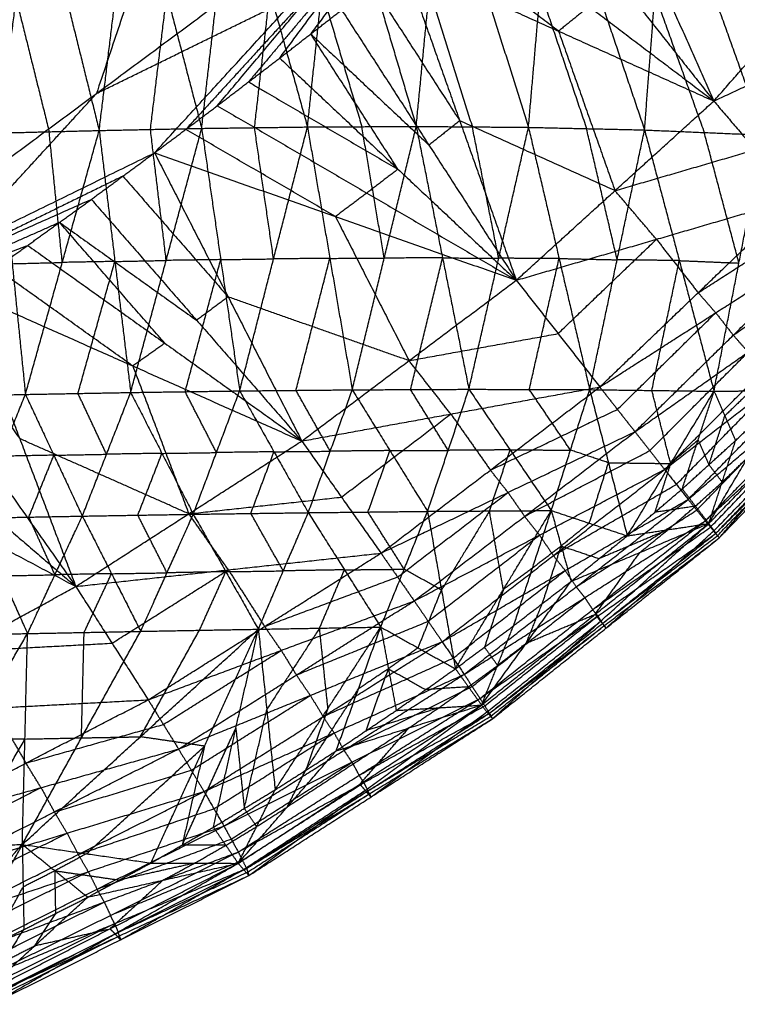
# Model space of a CAD drawing. Header units: millimetres. Extents: x -106 to 110, y -96 to 120.
# Tile 620 of 656: x 60.42 to 68.51, y -78.5 to -67.39. Entities that reach past the tile are written whole.
import ezdxf

# ---------------------------------------------------------------- set-up
doc = ezdxf.new("R2010")
doc.units = ezdxf.units.MM
doc.header["$MEASUREMENT"] = 0
doc.layers.add('Default', color=7, linetype='Continuous', true_color=0x000000)

msp = doc.modelspace()

# ---------------------------------------------------------------- linework, layer by layer
at = {"layer": 'Default'}
for points in [[(57.346, -71.146, 12.017), (59.184, -65.665, 10.567), (61.023, -60.185, 9.117)], [(63.123, -62.744, 10.567), (62.204, -65.484, 11.292), (61.285, -68.225, 12.017)], [(66.796, -65.046, 12.424), (67.522, -66.678, 13.083), (68.247, -68.31, 13.742)], [(57.346, -71.146, 12.017), (61.285, -68.225, 12.017), (65.224, -65.303, 12.017)], [(61.94, -68.894, 12.424), (63.582, -67.099, 12.221), (65.224, -65.303, 12.017)], [(62.648, -68.363, 12.424), (63.936, -66.833, 12.221), (65.224, -65.303, 12.017)], [(63.352, -67.825, 12.424), (64.288, -66.564, 12.221), (65.224, -65.303, 12.017)], [(63.665, -68.602, 8.096), (63.827, -67.07, 8.608), (63.989, -65.539, 9.119)], [(63.989, -65.539, 9.119), (64.44, -67.068, 8.823), (64.891, -68.596, 8.527)], [(64.891, -68.596, 8.527), (65.04, -67.062, 9.019), (65.188, -65.528, 9.512)], [(65.188, -65.528, 9.512), (65.673, -67.067, 9.257), (66.157, -68.606, 9.001)], [(66.157, -68.606, 9.001), (66.29, -67.073, 9.472), (66.422, -65.541, 9.943)], [(66.422, -65.541, 9.943), (66.944, -67.089, 9.734), (67.466, -68.636, 9.526)], [(60.187, -68.67, 7.014), (60.38, -67.158, 7.565), (60.573, -65.646, 8.115)], [(60.573, -65.646, 8.115), (60.945, -67.144, 7.73), (61.316, -68.642, 7.345)], [(61.316, -68.642, 7.345), (61.501, -67.123, 7.885), (61.686, -65.604, 8.425)], [(61.686, -65.604, 8.425), (62.079, -67.111, 8.064), (62.472, -68.618, 7.703)], [(62.472, -68.618, 7.703), (62.646, -67.093, 8.23), (62.82, -65.567, 8.758)], [(62.82, -65.567, 8.758), (63.242, -67.084, 8.427), (63.665, -68.602, 8.096)], [(66.117, -65.614, 12.424), (67.182, -66.962, 13.083), (68.247, -68.31, 13.742)], [(67.466, -68.636, 9.526), (67.583, -67.111, 9.973), (67.7, -65.585, 10.42)], [(67.7, -65.585, 10.42), (68.256, -67.139, 10.26), (68.811, -68.693, 10.101)], [(68.247, -68.31, 13.742), (69.237, -67.182, 13.7), (70.228, -66.053, 13.657)], [(65.433, -66.176, 12.424), (66.84, -67.243, 13.083), (68.247, -68.31, 13.742)], [(64.637, -66.293, 12.221), (64.169, -66.923, 12.322), (63.701, -67.553, 12.424)], [(66.496, -67.521, 13.083), (65.792, -66.987, 12.754), (65.089, -66.454, 12.424)], [(64.288, -66.564, 12.221), (63.644, -67.329, 12.322), (63, -68.094, 12.424)], [(64.744, -66.732, 12.424), (65.382, -68.532, 13.093), (66.019, -70.332, 13.762)], [(64.744, -66.732, 12.424), (66.496, -67.521, 13.083), (68.247, -68.31, 13.742)], [(63.936, -66.833, 12.221), (63.115, -67.731, 12.322), (62.294, -68.629, 12.424)], [(61.285, -68.225, 12.017), (62.433, -67.662, 12.119), (63.582, -67.099, 12.221)], [(63.068, -68.61, 7.9), (63.155, -67.847, 8.163), (63.242, -67.084, 8.427)], [(63.827, -67.07, 8.608), (64.052, -67.835, 8.459), (64.278, -68.599, 8.311)], [(64.397, -67.007, 12.424), (64.889, -67.769, 12.759), (65.382, -68.532, 13.093)], [(65.04, -67.062, 9.019), (65.282, -67.832, 8.892), (65.524, -68.601, 8.764)], [(66.29, -67.073, 9.472), (66.551, -67.847, 9.368), (66.812, -68.621, 9.263)], [(68.247, -68.31, 13.742), (69.658, -67.653, 13.742), (71.069, -66.996, 13.742)], [(60.38, -67.158, 7.565), (60.566, -67.907, 7.372), (60.752, -68.656, 7.18)], [(61.894, -68.63, 7.524), (61.986, -67.871, 7.794), (62.079, -67.111, 8.064)], [(67.583, -67.111, 9.973), (67.861, -67.888, 9.893), (68.139, -68.665, 9.813)], [(63.352, -67.825, 12.424), (63.701, -67.553, 12.424), (64.05, -67.282, 12.424)], [(63.352, -67.825, 12.424), (63.701, -67.553, 12.424), (64.05, -67.282, 12.424)], [(64.05, -67.282, 12.424), (65.035, -68.807, 13.093), (66.019, -70.332, 13.762)], [(66.84, -67.243, 13.083), (66.668, -67.382, 13.083), (66.496, -67.521, 13.083)], [(66.496, -67.521, 13.083), (66.814, -68.421, 13.418), (67.133, -69.321, 13.752)], [(63.701, -67.553, 12.424), (64.368, -68.18, 12.759), (65.035, -68.807, 13.093)], [(64.685, -69.079, 13.093), (64.193, -68.316, 12.759), (63.701, -67.553, 12.424)], [(62.648, -68.363, 12.424), (63, -68.094, 12.424), (63.352, -67.825, 12.424)], [(62.648, -68.363, 12.424), (63, -68.094, 12.424), (63.352, -67.825, 12.424)], [(63.352, -67.825, 12.424), (64.685, -69.079, 13.093), (66.019, -70.332, 13.762)], [(63, -68.094, 12.424), (63.843, -68.587, 12.759), (64.685, -69.079, 13.093)], [(59.643, -70.02, 12.221), (60.464, -69.122, 12.119), (61.285, -68.225, 12.017)], [(66.019, -70.332, 13.762), (67.133, -69.321, 13.752), (68.247, -68.31, 13.742)], [(68.247, -68.31, 13.742), (68.714, -68.859, 13.709), (69.181, -69.407, 13.676)], [(61.94, -68.894, 12.424), (62.294, -68.629, 12.424), (62.648, -68.363, 12.424)], [(61.94, -68.894, 12.424), (62.294, -68.629, 12.424), (62.648, -68.363, 12.424)], [(62.648, -68.363, 12.424), (64.334, -69.348, 13.093), (66.019, -70.332, 13.762)], [(65.382, -68.532, 13.093), (65.208, -68.67, 13.093), (65.035, -68.807, 13.093)], [(67.133, -69.321, 13.752), (66.257, -68.927, 13.423), (65.382, -68.532, 13.093)], [(60.187, -68.67, 7.014), (60.752, -68.656, 7.18), (61.316, -68.642, 7.345)], [(60.484, -71.62, 7.197), (60.9, -70.131, 7.271), (61.316, -68.642, 7.345)], [(60.9, -70.131, 7.271), (60.826, -69.393, 7.225), (60.752, -68.656, 7.18)], [(61.316, -68.642, 7.345), (61.894, -68.63, 7.524), (62.472, -68.618, 7.703)], [(61.316, -68.642, 7.345), (61.493, -70.12, 7.458), (61.671, -71.598, 7.571)], [(61.671, -71.598, 7.571), (62.072, -70.108, 7.637), (62.472, -68.618, 7.703)], [(62.072, -70.108, 7.637), (61.983, -69.369, 7.581), (61.894, -68.63, 7.524)], [(63.98, -69.613, 13.093), (63.137, -69.121, 12.759), (62.294, -68.629, 12.424)], [(62.472, -68.618, 7.703), (63.068, -68.61, 7.9), (63.665, -68.602, 8.096)], [(62.472, -68.618, 7.703), (62.686, -70.099, 7.842), (62.9, -71.58, 7.981)], [(62.9, -71.58, 7.981), (63.282, -70.091, 8.038), (63.665, -68.602, 8.096)], [(63.282, -70.091, 8.038), (63.175, -69.35, 7.969), (63.068, -68.61, 7.9)], [(63.665, -68.602, 8.096), (64.278, -68.599, 8.311), (64.891, -68.596, 8.527)], [(63.665, -68.602, 8.096), (63.917, -70.085, 8.264), (64.17, -71.568, 8.431)], [(64.17, -71.568, 8.431), (64.531, -70.082, 8.479), (64.891, -68.596, 8.527)], [(64.531, -70.082, 8.479), (64.404, -69.34, 8.395), (64.278, -68.599, 8.311)], [(64.891, -68.596, 8.527), (65.188, -70.079, 8.727), (65.485, -71.562, 8.928)], [(64.891, -68.596, 8.527), (65.524, -68.601, 8.764), (66.157, -68.606, 9.001)], [(65.485, -71.562, 8.928), (65.821, -70.084, 8.965), (66.157, -68.606, 9.001)], [(65.821, -70.084, 8.965), (65.673, -69.342, 8.864), (65.524, -68.601, 8.764)], [(66.157, -68.606, 9.001), (66.502, -70.086, 9.238), (66.847, -71.566, 9.474)], [(66.157, -68.606, 9.001), (66.812, -68.621, 9.263), (67.466, -68.636, 9.526)], [(67.157, -70.101, 9.5), (66.984, -69.361, 9.382), (66.812, -68.621, 9.263)], [(66.847, -71.566, 9.474), (67.157, -70.101, 9.5), (67.466, -68.636, 9.526)], [(67.466, -68.636, 9.526), (67.858, -70.11, 9.798), (68.249, -71.584, 10.07)], [(67.466, -68.636, 9.526), (68.139, -68.665, 9.813), (68.811, -68.693, 10.101)], [(60.187, -68.67, 7.014), (60.335, -70.145, 7.106), (60.484, -71.62, 7.197)], [(68.53, -70.138, 10.085), (68.335, -69.401, 9.949), (68.139, -68.665, 9.813)], [(68.249, -71.584, 10.07), (68.53, -70.138, 10.085), (68.811, -68.693, 10.101)], [(67.133, -69.321, 13.752), (67.923, -69.09, 13.731), (68.714, -68.859, 13.709)], [(57.346, -71.146, 12.017), (59.643, -70.02, 12.221), (61.94, -68.894, 12.424)], [(61.228, -69.419, 12.424), (61.584, -69.157, 12.424), (61.94, -68.894, 12.424)], [(61.228, -69.419, 12.424), (61.584, -69.157, 12.424), (61.94, -68.894, 12.424)], [(61.94, -68.894, 12.424), (62.771, -70.52, 13.078), (63.601, -72.146, 13.732)], [(61.94, -68.894, 12.424), (63.98, -69.613, 13.093), (66.019, -70.332, 13.762)], [(64.685, -69.079, 13.093), (64.509, -69.213, 13.093), (64.334, -69.348, 13.093)], [(61.584, -69.157, 12.424), (60.435, -69.72, 12.322), (59.287, -70.283, 12.221)], [(61.584, -69.157, 12.424), (62.177, -69.839, 12.751), (62.771, -70.52, 13.078)], [(67.6, -69.87, 13.719), (67.366, -69.595, 13.736), (67.133, -69.321, 13.752)], [(57.346, -71.146, 12.017), (59.287, -70.283, 12.221), (61.228, -69.419, 12.424)], [(60.51, -69.938, 12.424), (60.869, -69.679, 12.424), (61.228, -69.419, 12.424)], [(60.51, -69.938, 12.424), (60.869, -69.679, 12.424), (61.228, -69.419, 12.424)], [(61.228, -69.419, 12.424), (62.414, -70.783, 13.078), (63.601, -72.146, 13.732)], [(64.334, -69.348, 13.093), (64.157, -69.481, 13.093), (63.98, -69.613, 13.093)], [(66.019, -70.332, 13.762), (67.6, -69.87, 13.719), (69.181, -69.407, 13.676)], [(66.961, -71.536, 13.615), (68.071, -70.472, 13.645), (69.181, -69.407, 13.676)], [(63.98, -69.613, 13.093), (64.395, -70.426, 13.42), (64.81, -71.239, 13.747)], [(68.071, -70.472, 13.645), (68.725, -70.053, 13.607), (69.378, -69.635, 13.569)], [(60.869, -69.679, 12.424), (59.899, -70.111, 12.322), (58.928, -70.542, 12.221)], [(60.869, -69.679, 12.424), (61.642, -70.231, 12.751), (62.414, -70.783, 13.078)], [(62.056, -71.042, 13.078), (61.462, -70.361, 12.751), (60.869, -69.679, 12.424)], [(66.49, -70.934, 13.689), (67.045, -70.402, 13.704), (67.6, -69.87, 13.719)], [(66.961, -71.536, 13.615), (68.268, -70.699, 13.539), (69.575, -69.862, 13.462)], [(67.358, -72.041, 13.341), (68.467, -70.952, 13.402), (69.575, -69.862, 13.462)], [(67.6, -69.87, 13.719), (67.836, -70.171, 13.682), (68.071, -70.472, 13.645)], [(57.346, -71.146, 12.017), (58.928, -70.542, 12.221), (60.51, -69.938, 12.424)], [(59.788, -70.451, 12.424), (60.149, -70.195, 12.424), (60.51, -69.938, 12.424)], [(59.788, -70.451, 12.424), (60.149, -70.195, 12.424), (60.51, -69.938, 12.424)], [(60.51, -69.938, 12.424), (62.056, -71.042, 13.078), (63.601, -72.146, 13.732)], [(62.686, -70.099, 7.842), (62.379, -70.104, 7.739), (62.072, -70.108, 7.637)], [(62.286, -71.589, 7.776), (62.486, -70.844, 7.809), (62.686, -70.099, 7.842)], [(62.686, -70.099, 7.842), (62.984, -70.095, 7.94), (63.282, -70.091, 8.038)], [(63.917, -70.085, 8.264), (63.6, -70.088, 8.151), (63.282, -70.091, 8.038)], [(63.535, -71.574, 8.206), (63.726, -70.829, 8.235), (63.917, -70.085, 8.264)], [(63.917, -70.085, 8.264), (64.224, -70.083, 8.371), (64.531, -70.082, 8.479)], [(65.188, -70.079, 8.727), (64.859, -70.08, 8.603), (64.531, -70.082, 8.479)], [(64.827, -71.565, 8.68), (65.008, -70.822, 8.703), (65.188, -70.079, 8.727)], [(65.188, -70.079, 8.727), (65.505, -70.082, 8.846), (65.821, -70.084, 8.965)], [(66.502, -70.086, 9.238), (66.162, -70.085, 9.101), (65.821, -70.084, 8.965)], [(66.166, -71.564, 9.201), (66.334, -70.825, 9.219), (66.502, -70.086, 9.238)], [(66.502, -70.086, 9.238), (66.829, -70.094, 9.369), (67.157, -70.101, 9.5)], [(68.467, -70.952, 13.402), (69.105, -70.502, 13.356), (69.743, -70.053, 13.31)], [(61.695, -71.299, 13.078), (60.922, -70.747, 12.751), (60.149, -70.195, 12.424)], [(60.335, -70.145, 7.106), (60.618, -70.138, 7.188), (60.9, -70.131, 7.271)], [(61.493, -70.12, 7.458), (61.197, -70.125, 7.364), (60.9, -70.131, 7.271)], [(61.077, -71.609, 7.384), (61.285, -70.864, 7.421), (61.493, -70.12, 7.458)], [(61.493, -70.12, 7.458), (61.783, -70.114, 7.547), (62.072, -70.108, 7.637)], [(67.858, -70.11, 9.798), (67.507, -70.106, 9.649), (67.157, -70.101, 9.5)], [(67.548, -71.575, 9.772), (67.703, -70.843, 9.785), (67.858, -70.11, 9.798)], [(67.858, -70.11, 9.798), (68.194, -70.124, 9.942), (68.53, -70.138, 10.085)], [(67.358, -72.041, 13.341), (68.634, -71.142, 13.25), (69.91, -70.243, 13.158)], [(67.692, -72.467, 12.97), (68.801, -71.355, 13.064), (69.91, -70.243, 13.158)], [(63.601, -72.146, 13.732), (64.81, -71.239, 13.747), (66.019, -70.332, 13.762)], [(66.019, -70.332, 13.762), (66.49, -70.934, 13.689), (66.961, -71.536, 13.615)], [(59.788, -70.451, 12.424), (60.42, -72.119, 13.049), (61.052, -73.787, 13.673)], [(59.788, -70.451, 12.424), (61.695, -71.299, 13.078), (63.601, -72.146, 13.732)], [(62.771, -70.52, 13.078), (62.592, -70.652, 13.078), (62.414, -70.783, 13.078)], [(64.81, -71.239, 13.747), (63.79, -70.88, 13.413), (62.771, -70.52, 13.078)], [(67.692, -72.467, 12.97), (68.935, -71.504, 12.882), (70.177, -70.541, 12.793)], [(67.958, -72.804, 12.536), (69.068, -71.672, 12.665), (70.177, -70.541, 12.793)], [(68.268, -70.699, 13.539), (68.17, -70.586, 13.592), (68.071, -70.472, 13.645)], [(59.425, -70.704, 12.424), (59.923, -71.411, 12.737), (60.42, -72.119, 13.049)], [(67.16, -71.789, 13.478), (67.714, -71.244, 13.508), (68.268, -70.699, 13.539)], [(67.958, -72.804, 12.536), (69.166, -71.778, 12.468), (70.373, -70.753, 12.4)], [(68.151, -73.046, 12.076), (69.262, -71.899, 12.238), (70.373, -70.753, 12.4)], [(68.19, -73.077, 10.601), (69.318, -71.918, 10.843), (70.446, -70.759, 11.086)], [(68.268, -70.699, 13.539), (68.368, -70.826, 13.47), (68.467, -70.952, 13.402)], [(68.309, -73.238, 11.217), (69.377, -71.999, 11.151), (70.446, -70.759, 11.086)], [(68.151, -73.046, 12.076), (69.323, -71.961, 12.043), (70.495, -70.877, 12.01)], [(68.267, -73.19, 11.626), (69.381, -72.033, 11.818), (70.495, -70.877, 12.01)], [(59.062, -70.957, 12.424), (60.057, -72.372, 13.049), (61.052, -73.787, 13.673)], [(64.81, -71.239, 13.747), (65.65, -71.087, 13.718), (66.49, -70.934, 13.689)], [(68.267, -73.19, 11.626), (69.406, -72.052, 11.637), (70.544, -70.914, 11.648)], [(68.309, -73.238, 11.217), (69.427, -72.076, 11.433), (70.544, -70.914, 11.648)], [(68.634, -71.142, 13.25), (68.55, -71.047, 13.326), (68.467, -70.952, 13.402)], [(62.056, -71.042, 13.078), (61.875, -71.171, 13.078), (61.695, -71.299, 13.078)], [(67.525, -72.254, 13.156), (68.079, -71.698, 13.203), (68.634, -71.142, 13.25)], [(61.695, -71.299, 13.078), (62.011, -72.133, 13.39), (62.327, -72.967, 13.703)], [(65.281, -71.841, 13.673), (65.045, -71.54, 13.71), (64.81, -71.239, 13.747)], [(58.331, -71.457, 12.424), (59.692, -72.622, 13.049), (61.052, -73.787, 13.673)], [(63.601, -72.146, 13.732), (65.281, -71.841, 13.673), (66.961, -71.536, 13.615)], [(64.494, -73.411, 13.557), (65.728, -72.474, 13.586), (66.961, -71.536, 13.615)], [(66.961, -71.536, 13.615), (67.16, -71.789, 13.478), (67.358, -72.041, 13.341)], [(67.825, -72.635, 12.753), (68.38, -72.07, 12.817), (68.935, -71.504, 12.882)], [(59.333, -71.643, 6.854), (59.908, -71.631, 7.025), (60.484, -71.62, 7.197)], [(59.921, -73.016, 7.42), (60.202, -72.318, 7.308), (60.484, -71.62, 7.197)], [(60.484, -71.62, 7.197), (61.077, -71.609, 7.384), (61.671, -71.598, 7.571)], [(60.484, -71.62, 7.197), (60.805, -72.306, 7.498), (61.126, -72.993, 7.798)], [(61.399, -72.295, 7.684), (61.238, -71.952, 7.534), (61.077, -71.609, 7.384)], [(61.126, -72.993, 7.798), (61.399, -72.295, 7.684), (61.671, -71.598, 7.571)], [(61.671, -71.598, 7.571), (62.286, -71.589, 7.776), (62.9, -71.58, 7.981)], [(61.671, -71.598, 7.571), (62.024, -72.285, 7.892), (62.377, -72.972, 8.213)], [(62.639, -72.276, 8.097), (62.462, -71.933, 7.936), (62.286, -71.589, 7.776)], [(62.377, -72.972, 8.213), (62.639, -72.276, 8.097), (62.9, -71.58, 7.981)], [(62.9, -71.58, 7.981), (63.535, -71.574, 8.206), (64.17, -71.568, 8.431)], [(62.9, -71.58, 7.981), (63.287, -72.267, 8.325), (63.674, -72.954, 8.669)], [(63.922, -72.261, 8.55), (63.728, -71.917, 8.378), (63.535, -71.574, 8.206)], [(63.674, -72.954, 8.669), (63.922, -72.261, 8.55), (64.17, -71.568, 8.431)], [(64.17, -71.568, 8.431), (64.827, -71.565, 8.68), (65.485, -71.562, 8.928)], [(64.17, -71.568, 8.431), (64.595, -72.254, 8.801), (65.019, -72.939, 9.171)], [(65.252, -72.251, 9.05), (65.04, -71.908, 8.865), (64.827, -71.565, 8.68)], [(65.019, -72.939, 9.171), (65.252, -72.251, 9.05), (65.485, -71.562, 8.928)], [(65.485, -71.562, 8.928), (65.95, -72.246, 9.325), (66.414, -72.93, 9.721)], [(65.485, -71.562, 8.928), (66.166, -71.564, 9.201), (66.847, -71.566, 9.474)], [(66.631, -72.248, 9.598), (66.398, -71.906, 9.399), (66.166, -71.564, 9.201)], [(66.414, -72.93, 9.721), (66.631, -72.248, 9.598), (66.847, -71.566, 9.474)], [(66.847, -71.566, 9.474), (67.059, -72.391, 9.83), (67.271, -73.216, 10.187)], [(66.847, -71.566, 9.474), (67.548, -71.575, 9.772), (68.249, -71.584, 10.07)], [(67.271, -73.216, 10.187), (67.76, -72.4, 10.128), (68.249, -71.584, 10.07)], [(67.76, -72.4, 10.128), (67.654, -71.987, 9.95), (67.548, -71.575, 9.772)], [(67.891, -72.686, 10.243), (68.07, -72.135, 10.156), (68.249, -71.584, 10.07)], [(68.19, -73.077, 10.601), (68.633, -72.327, 10.515), (69.076, -71.577, 10.43)], [(68.249, -71.584, 10.07), (68.663, -71.58, 10.25), (69.076, -71.577, 10.43)], [(68.249, -71.584, 10.07), (68.371, -71.862, 10.196), (68.493, -72.14, 10.323)], [(68.663, -71.58, 10.25), (68.517, -71.721, 10.223), (68.371, -71.862, 10.196)], [(68.493, -72.14, 10.323), (68.785, -71.858, 10.376), (69.076, -71.577, 10.43)], [(68.493, -72.14, 10.323), (68.785, -71.858, 10.376), (69.076, -71.577, 10.43)], [(64.048, -72.779, 13.645), (64.664, -72.31, 13.659), (65.281, -71.841, 13.673)], [(65.281, -71.841, 13.673), (65.504, -72.157, 13.63), (65.728, -72.474, 13.586)], [(65.728, -72.474, 13.586), (66.444, -72.131, 13.532), (67.16, -71.789, 13.478)], [(68.055, -72.925, 12.306), (68.61, -72.351, 12.387), (69.166, -71.778, 12.468)], [(68.192, -72.413, 10.283), (68.282, -72.137, 10.24), (68.371, -71.862, 10.196)], [(57.596, -71.95, 12.424), (59.324, -72.869, 13.049), (61.052, -73.787, 13.673)], [(68.209, -73.118, 11.851), (68.766, -72.539, 11.947), (69.323, -71.961, 12.043)], [(64.494, -73.411, 13.557), (65.926, -72.726, 13.449), (67.358, -72.041, 13.341)], [(64.869, -73.95, 13.269), (66.113, -72.996, 13.305), (67.358, -72.041, 13.341)], [(67.358, -72.041, 13.341), (67.525, -72.254, 13.156), (67.692, -72.467, 12.97)], [(68.249, -73.158, 10.909), (68.813, -72.578, 11.03), (69.377, -71.999, 11.151)], [(68.288, -73.214, 11.422), (68.847, -72.633, 11.529), (69.406, -72.052, 11.637)], [(62.327, -72.967, 13.703), (61.373, -72.543, 13.376), (60.42, -72.119, 13.049)], [(61.052, -73.787, 13.673), (62.327, -72.967, 13.703), (63.601, -72.146, 13.732)], [(63.601, -72.146, 13.732), (64.048, -72.779, 13.645), (64.494, -73.411, 13.557)], [(68.07, -72.135, 10.156), (67.915, -72.267, 10.142), (67.76, -72.4, 10.128)], [(67.891, -72.686, 10.243), (68.192, -72.413, 10.283), (68.493, -72.14, 10.323)], [(67.891, -72.686, 10.243), (68.192, -72.413, 10.283), (68.493, -72.14, 10.323)], [(68.07, -72.135, 10.156), (68.131, -72.274, 10.22), (68.192, -72.413, 10.283)], [(68.19, -73.077, 10.601), (68.342, -72.608, 10.462), (68.493, -72.14, 10.323)], [(60.805, -72.306, 7.498), (60.503, -72.312, 7.403), (60.202, -72.318, 7.308)], [(60.523, -73.004, 7.609), (60.664, -72.655, 7.553), (60.805, -72.306, 7.498)], [(60.805, -72.306, 7.498), (61.102, -72.301, 7.591), (61.399, -72.295, 7.684)], [(62.024, -72.285, 7.892), (61.712, -72.29, 7.788), (61.399, -72.295, 7.684)], [(61.752, -72.982, 8.006), (61.888, -72.634, 7.949), (62.024, -72.285, 7.892)], [(62.024, -72.285, 7.892), (62.332, -72.281, 7.994), (62.639, -72.276, 8.097)], [(63.287, -72.267, 8.325), (62.963, -72.272, 8.211), (62.639, -72.276, 8.097)], [(63.026, -72.963, 8.441), (63.156, -72.615, 8.383), (63.287, -72.267, 8.325)], [(63.287, -72.267, 8.325), (63.604, -72.264, 8.438), (63.922, -72.261, 8.55)], [(64.595, -72.254, 8.801), (64.258, -72.257, 8.676), (63.922, -72.261, 8.55)], [(64.347, -72.947, 8.92), (64.471, -72.6, 8.861), (64.595, -72.254, 8.801)], [(64.595, -72.254, 8.801), (64.923, -72.252, 8.925), (65.252, -72.251, 9.05)], [(65.95, -72.246, 9.325), (65.601, -72.248, 9.187), (65.252, -72.251, 9.05)], [(65.717, -72.935, 9.446), (65.833, -72.59, 9.385), (65.95, -72.246, 9.325)], [(65.95, -72.246, 9.325), (66.29, -72.247, 9.461), (66.631, -72.248, 9.598)], [(66.113, -72.996, 13.305), (66.819, -72.625, 13.23), (67.525, -72.254, 13.156)], [(67.059, -72.391, 9.83), (66.845, -72.32, 9.714), (66.631, -72.248, 9.598)], [(66.843, -73.073, 9.954), (66.951, -72.732, 9.892), (67.059, -72.391, 9.83)], [(67.059, -72.391, 9.83), (67.409, -72.395, 9.979), (67.76, -72.4, 10.128)], [(67.76, -72.4, 10.128), (67.67, -72.675, 10.172), (67.581, -72.951, 10.215)], [(68.342, -72.608, 10.462), (68.267, -72.511, 10.372), (68.192, -72.413, 10.283)], [(68.342, -72.608, 10.462), (68.488, -72.468, 10.488), (68.633, -72.327, 10.515)], [(64.869, -73.95, 13.269), (66.281, -73.208, 13.119), (67.692, -72.467, 12.97)], [(65.184, -74.41, 12.883), (66.438, -73.438, 12.926), (67.692, -72.467, 12.97)], [(65.926, -72.726, 13.449), (65.827, -72.6, 13.518), (65.728, -72.474, 13.586)], [(67.692, -72.467, 12.97), (67.825, -72.635, 12.753), (67.958, -72.804, 12.536)], [(66.438, -73.438, 12.926), (67.132, -73.037, 12.84), (67.825, -72.635, 12.753)], [(68.04, -72.881, 10.422), (68.191, -72.745, 10.442), (68.342, -72.608, 10.462)], [(64.681, -73.68, 13.413), (65.304, -73.203, 13.431), (65.926, -72.726, 13.449)], [(65.926, -72.726, 13.449), (66.02, -72.861, 13.377), (66.113, -72.996, 13.305)], [(67.271, -73.216, 10.187), (67.581, -72.951, 10.215), (67.891, -72.686, 10.243)], [(67.271, -73.216, 10.187), (67.581, -72.951, 10.215), (67.891, -72.686, 10.243)], [(67.891, -72.686, 10.243), (68.04, -72.881, 10.422), (68.19, -73.077, 10.601)], [(62.327, -72.967, 13.703), (63.187, -72.873, 13.674), (64.048, -72.779, 13.645)], [(65.184, -74.41, 12.883), (66.571, -73.607, 12.709), (67.958, -72.804, 12.536)], [(65.432, -74.779, 12.435), (66.695, -73.791, 12.486), (67.958, -72.804, 12.536)], [(67.958, -72.804, 12.536), (68.055, -72.925, 12.306), (68.151, -73.046, 12.076)], [(61.126, -72.993, 7.798), (61.752, -72.982, 8.006), (62.377, -72.972, 8.213)], [(62.081, -73.633, 8.402), (61.916, -73.308, 8.204), (61.752, -72.982, 8.006)], [(61.784, -74.293, 8.591), (62.081, -73.633, 8.402), (62.377, -72.972, 8.213)], [(62.773, -73.599, 13.615), (62.55, -73.283, 13.659), (62.327, -72.967, 13.703)], [(62.377, -72.972, 8.213), (63.026, -72.963, 8.441), (63.674, -72.954, 8.669)], [(62.377, -72.972, 8.213), (62.744, -73.62, 8.632), (63.111, -74.269, 9.051)], [(63.392, -73.611, 8.86), (63.209, -73.287, 8.651), (63.026, -72.963, 8.441)], [(63.111, -74.269, 9.051), (63.392, -73.611, 8.86), (63.674, -72.954, 8.669)], [(63.674, -72.954, 8.669), (64.347, -72.947, 8.92), (65.019, -72.939, 9.171)], [(63.674, -72.954, 8.669), (64.082, -73.599, 9.112), (64.491, -74.245, 9.555)], [(64.755, -73.592, 9.363), (64.551, -73.269, 9.142), (64.347, -72.947, 8.92)], [(64.491, -74.245, 9.555), (64.755, -73.592, 9.363), (65.019, -72.939, 9.171)], [(65.019, -72.939, 9.171), (65.717, -72.935, 9.446), (66.414, -72.93, 9.721)], [(65.019, -72.939, 9.171), (65.176, -73.827, 9.652), (65.333, -74.715, 10.134)], [(65.717, -72.935, 9.446), (65.446, -73.381, 9.549), (65.176, -73.827, 9.652)], [(65.333, -74.715, 10.134), (65.874, -73.822, 9.928), (66.414, -72.93, 9.721)], [(65.874, -73.822, 9.928), (65.795, -73.379, 9.687), (65.717, -72.935, 9.446)], [(65.99, -74.229, 10.135), (66.202, -73.58, 9.928), (66.414, -72.93, 9.721)], [(66.414, -72.93, 9.721), (66.526, -73.33, 9.936), (66.637, -73.73, 10.152)], [(66.414, -72.93, 9.721), (66.843, -73.073, 9.954), (67.271, -73.216, 10.187)], [(66.695, -73.791, 12.486), (67.375, -73.358, 12.396), (68.055, -72.925, 12.306)], [(68.04, -72.881, 10.422), (67.811, -72.916, 10.318), (67.581, -72.951, 10.215)], [(67.73, -73.146, 10.394), (67.885, -73.014, 10.408), (68.04, -72.881, 10.422)], [(59.921, -73.016, 7.42), (60.523, -73.004, 7.609), (61.126, -72.993, 7.798)], [(59.921, -73.016, 7.42), (60.215, -73.667, 7.796), (60.508, -74.318, 8.173)], [(60.508, -74.318, 8.173), (60.817, -73.655, 7.985), (61.126, -72.993, 7.798)], [(60.817, -73.655, 7.985), (60.67, -73.33, 7.797), (60.523, -73.004, 7.609)], [(61.126, -72.993, 7.798), (61.455, -73.643, 8.195), (61.784, -74.293, 8.591)], [(65.432, -74.779, 12.435), (66.792, -73.913, 12.256), (68.151, -73.046, 12.076)], [(65.611, -75.05, 11.964), (66.881, -74.048, 12.02), (68.151, -73.046, 12.076)], [(65.628, -75.125, 10.478), (66.909, -74.101, 10.539), (68.19, -73.077, 10.601)], [(65.751, -75.28, 11.093), (66.97, -74.179, 10.847), (68.19, -73.077, 10.601)], [(66.281, -73.208, 13.119), (66.197, -73.102, 13.212), (66.113, -72.996, 13.305)], [(66.843, -73.073, 9.954), (66.684, -73.201, 9.945), (66.526, -73.33, 9.936)], [(66.637, -73.73, 10.152), (67.413, -73.403, 10.376), (68.19, -73.077, 10.601)], [(67.271, -73.216, 10.187), (67.73, -73.146, 10.394), (68.19, -73.077, 10.601)], [(68.151, -73.046, 12.076), (68.209, -73.118, 11.851), (68.267, -73.19, 11.626)], [(68.19, -73.077, 10.601), (68.249, -73.158, 10.909), (68.309, -73.238, 11.217)], [(65.026, -74.18, 13.076), (65.653, -73.694, 13.098), (66.281, -73.208, 13.119)], [(65.611, -75.05, 11.964), (66.939, -74.12, 11.795), (68.267, -73.19, 11.626)], [(65.717, -75.217, 11.506), (66.992, -74.204, 11.566), (68.267, -73.19, 11.626)], [(66.281, -73.208, 13.119), (66.359, -73.323, 13.023), (66.438, -73.438, 12.926)], [(66.881, -74.048, 12.02), (67.545, -73.583, 11.936), (68.209, -73.118, 11.851)], [(67.73, -73.146, 10.394), (67.342, -73.309, 10.281), (66.954, -73.473, 10.169)], [(67.03, -74.259, 11.155), (67.64, -73.708, 11.032), (68.249, -73.158, 10.909)], [(67.413, -73.403, 10.376), (67.572, -73.275, 10.385), (67.73, -73.146, 10.394)], [(68.267, -73.19, 11.626), (68.288, -73.214, 11.422), (68.309, -73.238, 11.217)], [(65.717, -75.217, 11.506), (67.013, -74.228, 11.362), (68.309, -73.238, 11.217)], [(65.751, -75.28, 11.093), (67.03, -74.259, 11.155), (68.309, -73.238, 11.217)], [(66.637, -73.73, 10.152), (66.954, -73.473, 10.169), (67.271, -73.216, 10.187)], [(66.637, -73.73, 10.152), (66.954, -73.473, 10.169), (67.271, -73.216, 10.187)], [(66.992, -74.204, 11.566), (67.64, -73.709, 11.494), (68.288, -73.214, 11.422)], [(61.052, -73.787, 13.673), (62.773, -73.599, 13.615), (64.494, -73.411, 13.557)], [(61.869, -75.066, 13.515), (63.182, -74.238, 13.536), (64.494, -73.411, 13.557)], [(64.494, -73.411, 13.557), (64.681, -73.68, 13.413), (64.869, -73.95, 13.269)], [(66.526, -73.33, 9.936), (66.364, -73.455, 9.932), (66.202, -73.58, 9.928)], [(66.313, -73.98, 10.143), (66.42, -73.655, 10.04), (66.526, -73.33, 9.936)], [(66.526, -73.33, 9.936), (66.74, -73.401, 10.053), (66.954, -73.473, 10.169)], [(66.909, -74.101, 10.539), (67.161, -73.752, 10.458), (67.413, -73.403, 10.376)], [(66.571, -73.607, 12.709), (66.504, -73.523, 12.818), (66.438, -73.438, 12.926)], [(60.215, -73.667, 7.796), (60.516, -73.661, 7.891), (60.817, -73.655, 7.985)], [(61.455, -73.643, 8.195), (61.136, -73.649, 8.09), (60.817, -73.655, 7.985)], [(61.146, -74.306, 8.382), (61.301, -73.974, 8.288), (61.455, -73.643, 8.195)], [(61.455, -73.643, 8.195), (61.768, -73.638, 8.298), (62.081, -73.633, 8.402)], [(61.461, -74.427, 13.594), (62.117, -74.013, 13.605), (62.773, -73.599, 13.615)], [(62.744, -73.62, 8.632), (62.412, -73.627, 8.517), (62.081, -73.633, 8.402)], [(62.447, -74.281, 8.821), (62.596, -73.951, 8.726), (62.744, -73.62, 8.632)], [(62.744, -73.62, 8.632), (63.068, -73.616, 8.746), (63.392, -73.611, 8.86)], [(62.773, -73.599, 13.615), (62.978, -73.919, 13.576), (63.182, -74.238, 13.536)], [(64.082, -73.599, 9.112), (63.737, -73.605, 8.986), (63.392, -73.611, 8.86)], [(63.801, -74.257, 9.303), (63.941, -73.928, 9.208), (64.082, -73.599, 9.112)], [(64.082, -73.599, 9.112), (64.419, -73.596, 9.238), (64.755, -73.592, 9.363)], [(65.176, -73.827, 9.652), (64.966, -73.71, 9.508), (64.755, -73.592, 9.363)], [(65.308, -74.595, 12.659), (65.939, -74.101, 12.684), (66.571, -73.607, 12.709)], [(66.202, -73.58, 9.928), (66.038, -73.701, 9.928), (65.874, -73.822, 9.928)], [(66.571, -73.607, 12.709), (66.633, -73.699, 12.597), (66.695, -73.791, 12.486)], [(63.182, -74.238, 13.536), (63.932, -73.959, 13.475), (64.681, -73.68, 13.413)], [(65.628, -75.125, 10.478), (66.132, -74.427, 10.315), (66.637, -73.73, 10.152)], [(65.99, -74.229, 10.135), (66.313, -73.98, 10.143), (66.637, -73.73, 10.152)], [(65.99, -74.229, 10.135), (66.313, -73.98, 10.143), (66.637, -73.73, 10.152)], [(58.39, -75.252, 13.595), (59.721, -74.52, 13.634), (61.052, -73.787, 13.673)], [(61.052, -73.787, 13.673), (61.461, -74.427, 13.594), (61.869, -75.066, 13.515)], [(64.912, -74.48, 9.845), (65.044, -74.154, 9.748), (65.176, -73.827, 9.652)], [(65.874, -73.822, 9.928), (65.767, -74.147, 10.031), (65.661, -74.472, 10.134)], [(66.792, -73.913, 12.256), (66.744, -73.852, 12.371), (66.695, -73.791, 12.486)], [(61.869, -75.066, 13.515), (63.369, -74.508, 13.392), (64.869, -73.95, 13.269)], [(62.211, -75.621, 13.245), (63.54, -74.786, 13.257), (64.869, -73.95, 13.269)], [(64.869, -73.95, 13.269), (65.026, -74.18, 13.076), (65.184, -74.41, 12.883)], [(65.522, -74.915, 12.2), (66.157, -74.414, 12.228), (66.792, -73.913, 12.256)], [(66.132, -74.427, 10.315), (66.223, -74.204, 10.229), (66.313, -73.98, 10.143)], [(66.792, -73.913, 12.256), (66.836, -73.98, 12.138), (66.881, -74.048, 12.02)], [(66.939, -74.12, 11.795), (66.91, -74.084, 11.908), (66.881, -74.048, 12.02)], [(63.54, -74.786, 13.257), (64.283, -74.483, 13.166), (65.026, -74.18, 13.076)], [(65.664, -75.134, 11.735), (66.301, -74.627, 11.765), (66.939, -74.12, 11.795)], [(65.689, -75.203, 10.785), (66.33, -74.691, 10.816), (66.97, -74.179, 10.847)], [(66.132, -74.427, 10.315), (66.52, -74.264, 10.427), (66.909, -74.101, 10.539)], [(66.97, -74.179, 10.847), (66.94, -74.14, 10.693), (66.909, -74.101, 10.539)], [(66.939, -74.12, 11.795), (66.965, -74.162, 11.681), (66.992, -74.204, 11.566)], [(66.97, -74.179, 10.847), (67, -74.219, 11.001), (67.03, -74.259, 11.155)], [(67.013, -74.228, 11.362), (67.002, -74.216, 11.464), (66.992, -74.204, 11.566)], [(59.116, -76.731, 9.266), (59.812, -75.525, 8.719), (60.508, -74.318, 8.173)], [(59.283, -74.343, 7.791), (59.896, -74.331, 7.982), (60.508, -74.318, 8.173)], [(60.449, -76.698, 9.693), (61.78, -75.483, 9.372), (63.111, -74.269, 9.051)], [(60.449, -76.698, 9.693), (61.116, -75.495, 9.142), (61.784, -74.293, 8.591)], [(60.449, -76.698, 9.693), (60.479, -75.508, 8.933), (60.508, -74.318, 8.173)], [(60.508, -74.318, 8.173), (61.146, -74.306, 8.382), (61.784, -74.293, 8.591)], [(61.116, -75.495, 9.142), (61.131, -74.901, 8.762), (61.146, -74.306, 8.382)], [(61.78, -75.483, 9.372), (62.113, -74.882, 9.096), (62.447, -74.281, 8.821)], [(61.784, -74.293, 8.591), (62.447, -74.281, 8.821), (63.111, -74.269, 9.051)], [(61.899, -76.907, 10.392), (62.505, -75.588, 9.721), (63.111, -74.269, 9.051)], [(62.604, -76.503, 10.303), (62.857, -75.386, 9.677), (63.111, -74.269, 9.051)], [(63.111, -74.269, 9.051), (63.801, -74.257, 9.303), (64.491, -74.245, 9.555)], [(63.111, -74.269, 9.051), (63.206, -75.175, 9.642), (63.3, -76.081, 10.233)], [(63.369, -74.508, 13.392), (63.275, -74.373, 13.464), (63.182, -74.238, 13.536)], [(63.801, -74.257, 9.303), (63.503, -74.716, 9.472), (63.206, -75.175, 9.642)], [(63.3, -76.081, 10.233), (63.896, -75.163, 9.894), (64.491, -74.245, 9.555)], [(63.896, -75.163, 9.894), (63.848, -74.71, 9.599), (63.801, -74.257, 9.303)], [(63.988, -75.642, 10.182), (64.239, -74.943, 9.869), (64.491, -74.245, 9.555)], [(64.491, -74.245, 9.555), (64.578, -74.716, 9.852), (64.665, -75.186, 10.149)], [(64.491, -74.245, 9.555), (64.912, -74.48, 9.845), (65.333, -74.715, 10.134)], [(65.333, -74.715, 10.134), (65.661, -74.472, 10.134), (65.99, -74.229, 10.135)], [(65.333, -74.715, 10.134), (65.661, -74.472, 10.134), (65.99, -74.229, 10.135)], [(65.628, -75.125, 10.478), (65.809, -74.677, 10.306), (65.99, -74.229, 10.135)], [(65.734, -75.249, 11.299), (66.373, -74.738, 11.331), (67.013, -74.228, 11.362)], [(67.013, -74.228, 11.362), (67.021, -74.243, 11.258), (67.03, -74.259, 11.155)], [(59.721, -74.52, 13.634), (60.591, -74.473, 13.614), (61.461, -74.427, 13.594)], [(62.211, -75.621, 13.245), (63.697, -75.016, 13.064), (65.184, -74.41, 12.883)], [(62.498, -76.101, 12.883), (63.841, -75.255, 12.883), (65.184, -74.41, 12.883)], [(65.184, -74.41, 12.883), (65.308, -74.595, 12.659), (65.432, -74.779, 12.435)], [(65.809, -74.677, 10.306), (65.97, -74.552, 10.311), (66.132, -74.427, 10.315)], [(62.04, -75.344, 13.38), (62.705, -74.926, 13.386), (63.369, -74.508, 13.392)], [(63.369, -74.508, 13.392), (63.454, -74.647, 13.324), (63.54, -74.786, 13.257)], [(64.912, -74.48, 9.845), (64.745, -74.598, 9.848), (64.578, -74.716, 9.852)], [(65.809, -74.677, 10.306), (65.735, -74.575, 10.22), (65.661, -74.472, 10.134)], [(63.841, -75.255, 12.883), (64.574, -74.925, 12.771), (65.308, -74.595, 12.659)], [(64.578, -74.716, 9.852), (64.409, -74.829, 9.86), (64.239, -74.943, 9.869)], [(64.326, -75.414, 10.165), (64.452, -75.065, 10.009), (64.578, -74.716, 9.852)], [(64.578, -74.716, 9.852), (64.789, -74.833, 9.997), (64.999, -74.951, 10.141)], [(64.665, -75.186, 10.149), (64.999, -74.951, 10.141), (65.333, -74.715, 10.134)], [(64.665, -75.186, 10.149), (64.999, -74.951, 10.141), (65.333, -74.715, 10.134)], [(65.333, -74.715, 10.134), (65.48, -74.92, 10.306), (65.628, -75.125, 10.478)], [(65.48, -74.92, 10.306), (65.644, -74.799, 10.306), (65.809, -74.677, 10.306)], [(62.498, -76.101, 12.883), (63.965, -75.44, 12.659), (65.432, -74.779, 12.435)], [(62.723, -76.491, 12.463), (64.078, -75.635, 12.449), (65.432, -74.779, 12.435)], [(63.697, -75.016, 13.064), (63.618, -74.901, 13.16), (63.54, -74.786, 13.257)], [(65.432, -74.779, 12.435), (65.522, -74.915, 12.2), (65.611, -75.05, 11.964)], [(63.644, -75.862, 10.207), (63.942, -75.403, 10.038), (64.239, -74.943, 9.869)], [(64.078, -75.635, 12.449), (64.8, -75.275, 12.325), (65.522, -74.915, 12.2)], [(65.48, -74.92, 10.306), (65.24, -74.935, 10.224), (64.999, -74.951, 10.141)], [(65.146, -75.156, 10.314), (65.313, -75.038, 10.31), (65.48, -74.92, 10.306)], [(58.39, -75.252, 13.595), (60.13, -75.159, 13.555), (61.869, -75.066, 13.515)], [(59.11, -76.493, 13.499), (60.49, -75.78, 13.507), (61.869, -75.066, 13.515)], [(61.869, -75.066, 13.515), (62.04, -75.344, 13.38), (62.211, -75.621, 13.245)], [(62.354, -75.861, 13.064), (63.026, -75.438, 13.064), (63.697, -75.016, 13.064)], [(62.723, -76.491, 12.463), (64.167, -75.771, 12.214), (65.611, -75.05, 11.964)], [(62.884, -76.783, 12.021), (64.247, -75.917, 11.993), (65.611, -75.05, 11.964)], [(63.697, -75.016, 13.064), (63.769, -75.135, 12.973), (63.841, -75.255, 12.883)], [(65.611, -75.05, 11.964), (65.664, -75.134, 11.735), (65.717, -75.217, 11.506)], [(60.13, -75.159, 13.555), (60.31, -75.469, 13.531), (60.49, -75.78, 13.507)], [(62.883, -76.911, 10.625), (64.255, -76.018, 10.552), (65.628, -75.125, 10.478)], [(62.952, -76.292, 10.268), (63.079, -75.734, 9.955), (63.206, -75.175, 9.642)], [(63.005, -77.048, 11.202), (64.316, -76.087, 10.84), (65.628, -75.125, 10.478)], [(63.896, -75.163, 9.894), (63.77, -75.512, 10.051), (63.644, -75.862, 10.207)], [(63.988, -75.642, 10.182), (64.808, -75.383, 10.33), (65.628, -75.125, 10.478)], [(63.988, -75.642, 10.182), (64.326, -75.414, 10.165), (64.665, -75.186, 10.149)], [(63.988, -75.642, 10.182), (64.326, -75.414, 10.165), (64.665, -75.186, 10.149)], [(64.247, -75.917, 11.993), (64.956, -75.525, 11.864), (65.664, -75.134, 11.735)], [(65.146, -75.156, 10.314), (64.736, -75.285, 10.24), (64.326, -75.414, 10.165)], [(64.378, -76.164, 11.147), (65.034, -75.683, 10.966), (65.689, -75.203, 10.785)], [(64.665, -75.186, 10.149), (65.146, -75.156, 10.314), (65.628, -75.125, 10.478)], [(64.808, -75.383, 10.33), (64.977, -75.269, 10.322), (65.146, -75.156, 10.314)], [(65.628, -75.125, 10.478), (65.689, -75.203, 10.785), (65.751, -75.28, 11.093)], [(62.884, -76.783, 12.021), (64.3, -76, 11.763), (65.717, -75.217, 11.506)], [(62.978, -76.969, 11.59), (64.347, -76.093, 11.548), (65.717, -75.217, 11.506)], [(62.978, -76.969, 11.59), (64.364, -76.125, 11.341), (65.751, -75.28, 11.093)], [(63.005, -77.048, 11.202), (64.378, -76.164, 11.147), (65.751, -75.28, 11.093)], [(63.965, -75.44, 12.659), (63.903, -75.348, 12.771), (63.841, -75.255, 12.883)], [(64.347, -76.093, 11.548), (65.04, -75.671, 11.424), (65.734, -75.249, 11.299)], [(65.717, -75.217, 11.506), (65.734, -75.249, 11.299), (65.751, -75.28, 11.093)], [(60.49, -75.78, 13.507), (61.265, -75.562, 13.443), (62.04, -75.344, 13.38)], [(62.252, -76.705, 10.347), (62.555, -76.046, 10.012), (62.857, -75.386, 9.677)], [(62.857, -75.386, 9.677), (62.905, -75.839, 9.972), (62.952, -76.292, 10.268)], [(64.808, -75.383, 10.33), (64.122, -75.83, 10.367), (63.436, -76.276, 10.404)], [(64.255, -76.018, 10.552), (64.532, -75.701, 10.441), (64.808, -75.383, 10.33)], [(59.782, -76.715, 9.479), (60.13, -76.111, 9.206), (60.479, -75.508, 8.933)], [(60.479, -75.508, 8.933), (60.145, -75.516, 8.826), (59.812, -75.525, 8.719)], [(60.479, -75.508, 8.933), (60.797, -75.502, 9.037), (61.116, -75.495, 9.142)], [(61.116, -75.495, 9.142), (61.448, -75.489, 9.257), (61.78, -75.483, 9.372)], [(62.505, -75.588, 9.721), (62.142, -75.536, 9.546), (61.78, -75.483, 9.372)], [(62.61, -76.296, 12.673), (63.288, -75.868, 12.666), (63.965, -75.44, 12.659)], [(63.965, -75.44, 12.659), (64.021, -75.538, 12.554), (64.078, -75.635, 12.449)], [(59.11, -76.493, 13.499), (60.66, -76.057, 13.372), (62.211, -75.621, 13.245)], [(59.411, -77.04, 13.284), (60.811, -76.331, 13.265), (62.211, -75.621, 13.245)], [(61.174, -76.802, 10.042), (61.839, -76.195, 9.882), (62.505, -75.588, 9.721)], [(62.211, -75.621, 13.245), (62.354, -75.861, 13.064), (62.498, -76.101, 12.883)], [(62.505, -75.588, 9.721), (62.378, -76.147, 10.034), (62.252, -76.705, 10.347)], [(62.883, -76.911, 10.625), (63.436, -76.276, 10.404), (63.988, -75.642, 10.182)], [(63.3, -76.081, 10.233), (63.644, -75.862, 10.207), (63.988, -75.642, 10.182)], [(63.3, -76.081, 10.233), (63.644, -75.862, 10.207), (63.988, -75.642, 10.182)], [(64.167, -75.771, 12.214), (64.122, -75.703, 12.332), (64.078, -75.635, 12.449)], [(60.66, -76.057, 13.372), (60.575, -75.918, 13.439), (60.49, -75.78, 13.507)], [(60.811, -76.331, 13.265), (61.582, -76.096, 13.164), (62.354, -75.861, 13.064)], [(62.804, -76.637, 12.242), (63.485, -76.204, 12.228), (64.167, -75.771, 12.214)], [(63.436, -76.276, 10.404), (63.54, -76.069, 10.305), (63.644, -75.862, 10.207)], [(64.167, -75.771, 12.214), (64.207, -75.844, 12.103), (64.247, -75.917, 11.993)], [(64.3, -76, 11.763), (64.274, -75.958, 11.878), (64.247, -75.917, 11.993)], [(59.26, -76.767, 13.392), (59.96, -76.412, 13.382), (60.66, -76.057, 13.372)], [(60.66, -76.057, 13.372), (60.736, -76.194, 13.318), (60.811, -76.331, 13.265)], [(62.604, -76.503, 10.303), (62.952, -76.292, 10.268), (63.3, -76.081, 10.233)], [(62.604, -76.503, 10.303), (62.952, -76.292, 10.268), (63.3, -76.081, 10.233)], [(62.883, -76.911, 10.625), (63.092, -76.496, 10.429), (63.3, -76.081, 10.233)], [(62.931, -76.876, 11.805), (63.615, -76.438, 11.784), (64.3, -76, 11.763)], [(62.944, -76.979, 10.913), (63.63, -76.533, 10.877), (64.316, -76.087, 10.84)], [(64.316, -76.087, 10.84), (64.286, -76.052, 10.696), (64.255, -76.018, 10.552)], [(64.3, -76, 11.763), (64.324, -76.047, 11.656), (64.347, -76.093, 11.548)], [(64.316, -76.087, 10.84), (64.347, -76.125, 10.994), (64.378, -76.164, 11.147)], [(64.364, -76.125, 11.341), (64.356, -76.109, 11.445), (64.347, -76.093, 11.548)], [(59.411, -77.04, 13.284), (60.954, -76.571, 13.084), (62.498, -76.101, 12.883)], [(59.663, -77.519, 12.987), (61.08, -76.81, 12.935), (62.498, -76.101, 12.883)], [(62.498, -76.101, 12.883), (62.61, -76.296, 12.673), (62.723, -76.491, 12.463)], [(62.991, -77.009, 11.396), (63.678, -76.567, 11.369), (64.364, -76.125, 11.341)], [(64.364, -76.125, 11.341), (64.371, -76.145, 11.244), (64.378, -76.164, 11.147)], [(61.08, -76.81, 12.935), (61.845, -76.553, 12.804), (62.61, -76.296, 12.673)], [(63.092, -76.496, 10.429), (63.022, -76.394, 10.348), (62.952, -76.292, 10.268)], [(63.092, -76.496, 10.429), (63.264, -76.386, 10.416), (63.436, -76.276, 10.404)], [(60.954, -76.571, 13.084), (60.882, -76.451, 13.174), (60.811, -76.331, 13.265)], [(59.663, -77.519, 12.987), (61.193, -77.005, 12.725), (62.723, -76.491, 12.463)], [(59.861, -77.913, 12.637), (61.292, -77.202, 12.55), (62.723, -76.491, 12.463)], [(61.899, -76.907, 10.392), (62.252, -76.705, 10.347), (62.604, -76.503, 10.303)], [(61.899, -76.907, 10.392), (62.252, -76.705, 10.347), (62.604, -76.503, 10.303)], [(62.604, -76.503, 10.303), (62.744, -76.707, 10.464), (62.883, -76.911, 10.625)], [(62.723, -76.491, 12.463), (62.804, -76.637, 12.242), (62.884, -76.783, 12.021)], [(62.744, -76.707, 10.464), (62.918, -76.601, 10.446), (63.092, -76.496, 10.429)], [(59.537, -77.279, 13.136), (60.245, -76.925, 13.11), (60.954, -76.571, 13.084)], [(60.954, -76.571, 13.084), (61.017, -76.69, 13.009), (61.08, -76.81, 12.935)], [(61.292, -77.202, 12.55), (62.048, -76.92, 12.396), (62.804, -76.637, 12.242)], [(59.011, -78.33, 10.941), (59.73, -77.514, 10.317), (60.449, -76.698, 9.693)], [(59.116, -76.731, 9.266), (59.782, -76.715, 9.479), (60.449, -76.698, 9.693)], [(59.742, -78.004, 10.775), (60.095, -77.351, 10.234), (60.449, -76.698, 9.693)], [(60.449, -76.698, 9.693), (60.458, -77.178, 10.161), (60.467, -77.658, 10.628)], [(60.449, -76.698, 9.693), (60.818, -76.995, 10.097), (61.187, -77.292, 10.5)], [(60.449, -76.698, 9.693), (61.174, -76.802, 10.042), (61.899, -76.907, 10.392)], [(62.744, -76.707, 10.464), (62.498, -76.706, 10.406), (62.252, -76.705, 10.347)], [(62.391, -76.909, 10.508), (62.568, -76.808, 10.486), (62.744, -76.707, 10.464)], [(59.861, -77.913, 12.637), (61.373, -77.348, 12.329), (62.884, -76.783, 12.021)], [(60.002, -78.213, 12.265), (61.443, -77.498, 12.143), (62.884, -76.783, 12.021)], [(61.174, -76.802, 10.042), (60.996, -76.899, 10.069), (60.818, -76.995, 10.097)], [(61.193, -77.005, 12.725), (61.137, -76.907, 12.83), (61.08, -76.81, 12.935)], [(61.443, -77.498, 12.143), (62.187, -77.187, 11.974), (62.931, -76.876, 11.805)], [(62.884, -76.783, 12.021), (62.931, -76.876, 11.805), (62.978, -76.969, 11.59)], [(59.994, -78.389, 11.066), (61.438, -77.65, 10.845), (62.883, -76.911, 10.625)], [(60.002, -78.213, 12.265), (61.49, -77.591, 11.928), (62.978, -76.969, 11.59)], [(60.083, -78.41, 11.899), (61.53, -77.69, 11.745), (62.978, -76.969, 11.59)], [(60.106, -78.501, 11.567), (61.495, -77.706, 11.096), (62.883, -76.911, 10.625)], [(61.187, -77.292, 10.5), (61.543, -77.099, 10.446), (61.899, -76.907, 10.392)], [(61.187, -77.292, 10.5), (61.543, -77.099, 10.446), (61.899, -76.907, 10.392)], [(61.187, -77.292, 10.5), (62.035, -77.101, 10.563), (62.883, -76.911, 10.625)], [(62.391, -76.909, 10.508), (61.967, -77.004, 10.477), (61.543, -77.099, 10.446)], [(61.555, -77.775, 11.384), (62.25, -77.377, 11.149), (62.944, -76.979, 10.913)], [(61.899, -76.907, 10.392), (62.391, -76.909, 10.508), (62.883, -76.911, 10.625)], [(62.035, -77.101, 10.563), (62.213, -77.005, 10.536), (62.391, -76.909, 10.508)], [(62.883, -76.911, 10.625), (62.944, -76.979, 10.913), (63.005, -77.048, 11.202)], [(62.978, -76.969, 11.59), (62.991, -77.009, 11.396), (63.005, -77.048, 11.202)], [(59.762, -77.716, 12.812), (60.478, -77.36, 12.769), (61.193, -77.005, 12.725)], [(60.083, -78.41, 11.899), (61.544, -77.729, 11.551), (63.005, -77.048, 11.202)], [(60.106, -78.501, 11.567), (61.555, -77.775, 11.384), (63.005, -77.048, 11.202)], [(60.818, -76.995, 10.097), (60.638, -77.086, 10.129), (60.458, -77.178, 10.161)], [(60.818, -76.995, 10.097), (61.18, -77.047, 10.271), (61.543, -77.099, 10.446)], [(60.827, -77.475, 10.564), (60.822, -77.235, 10.33), (60.818, -76.995, 10.097)], [(61.193, -77.005, 12.725), (61.243, -77.104, 12.638), (61.292, -77.202, 12.55)], [(61.53, -77.69, 11.745), (62.261, -77.349, 11.57), (62.991, -77.009, 11.396)], [(60.104, -77.831, 10.702), (60.281, -77.504, 10.431), (60.458, -77.178, 10.161)], [(61.373, -77.348, 12.329), (61.333, -77.275, 12.44), (61.292, -77.202, 12.55)], [(61.438, -77.65, 10.845), (61.737, -77.375, 10.704), (62.035, -77.101, 10.563)], [(59.994, -78.389, 11.066), (60.59, -77.84, 10.783), (61.187, -77.292, 10.5)], [(60.467, -77.658, 10.628), (60.827, -77.475, 10.564), (61.187, -77.292, 10.5)], [(60.467, -77.658, 10.628), (60.827, -77.475, 10.564), (61.187, -77.292, 10.5)], [(59.932, -78.063, 12.451), (60.652, -77.706, 12.39), (61.373, -77.348, 12.329)], [(61.373, -77.348, 12.329), (61.408, -77.423, 12.236), (61.443, -77.498, 12.143)], [(60.59, -77.84, 10.783), (60.708, -77.657, 10.674), (60.827, -77.475, 10.564)], [(61.49, -77.591, 11.928), (61.466, -77.545, 12.035), (61.443, -77.498, 12.143)], [(60.043, -78.311, 12.082), (60.766, -77.951, 12.005), (61.49, -77.591, 11.928)], [(60.59, -77.84, 10.783), (61.014, -77.745, 10.814), (61.438, -77.65, 10.845)], [(61.495, -77.706, 11.096), (61.467, -77.678, 10.971), (61.438, -77.65, 10.845)], [(61.49, -77.591, 11.928), (61.51, -77.64, 11.836), (61.53, -77.69, 11.745)], [(59.742, -78.004, 10.775), (60.104, -77.831, 10.702), (60.467, -77.658, 10.628)], [(59.742, -78.004, 10.775), (60.104, -77.831, 10.702), (60.467, -77.658, 10.628)], [(59.994, -78.389, 11.066), (60.23, -78.023, 10.847), (60.467, -77.658, 10.628)], [(60.05, -78.445, 11.316), (60.772, -78.076, 11.206), (61.495, -77.706, 11.096)], [(60.095, -78.456, 11.733), (60.819, -78.092, 11.642), (61.544, -77.729, 11.551)], [(61.495, -77.706, 11.096), (61.525, -77.74, 11.24), (61.555, -77.775, 11.384)], [(61.544, -77.729, 11.551), (61.537, -77.709, 11.648), (61.53, -77.69, 11.745)], [(61.544, -77.729, 11.551), (61.55, -77.752, 11.467), (61.555, -77.775, 11.384)], [(60.23, -78.023, 10.847), (60.41, -77.932, 10.815), (60.59, -77.84, 10.783)]]:
    msp.add_open_spline(points, degree=2, dxfattribs=at)

doc.saveas('drawing.dxf')
